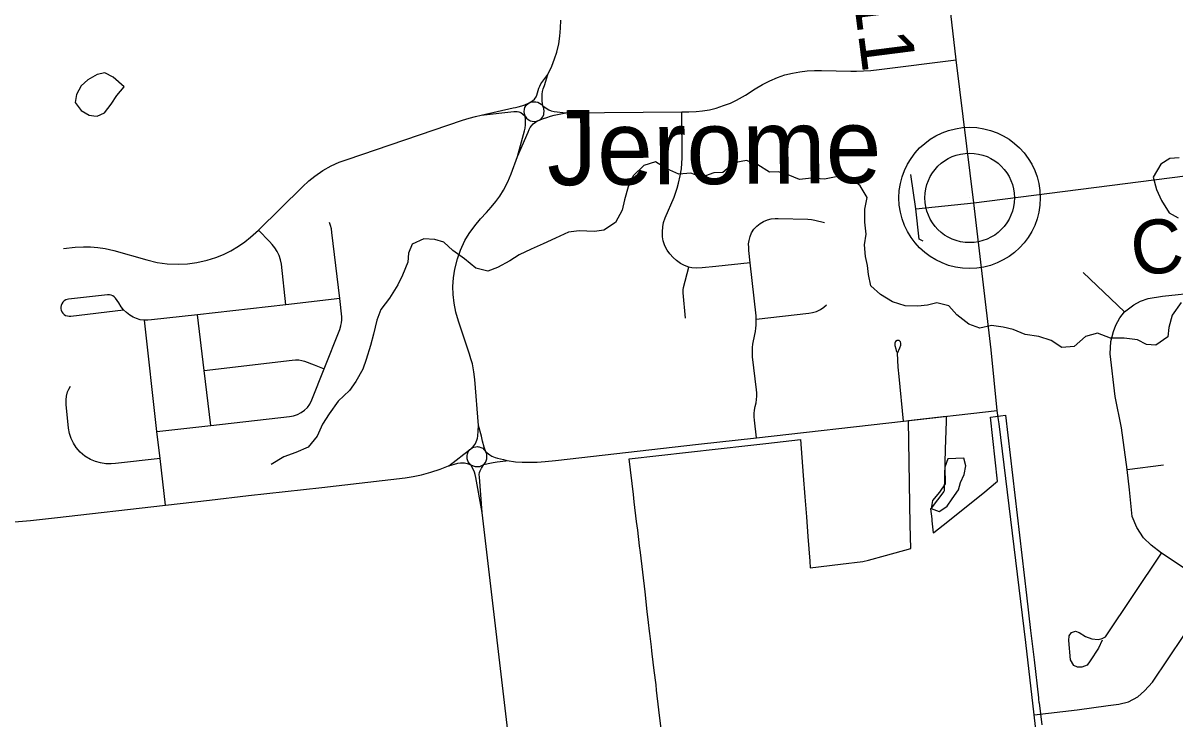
# Model space of a CAD drawing. Extents: x 114604 to 551442, y 316898 to 567001.
# Drawn here: x 151561 to 157965, y 458413 to 462283 of the extents above; entities that cross this region are included whole.
import ezdxf

# ---------------------------------------------------------------- set-up
doc = ezdxf.new("R2010")
doc.units = 0
for name, color, linetype in [('_CIVIL_CONSTRUCTION', 7, 'Continuous'), ('GE_P_Alignment_1000_Cardinal_Points', 7, 'Continuous'), ('GE_P_Alignment_100_Stations', 7, 'Continuous'), ('GE_P_Alignment_500_Bearings', 7, 'Continuous'), ('GE_X_Alignment', 7, 'Continuous'), ('MT_X_Edge_Line', 7, 'Continuous'), ('PM_P_Cells', 7, 'Continuous'), ('PM_P_CL_Double_Solid', 7, 'Continuous'), ('PM_X_Dotted_Line', 7, 'Continuous')]:
    doc.layers.add(name, color=color, linetype=linetype)

msp = doc.modelspace()

# ---------------------------------------------------------------- linework, layer by layer
at = {"layer": 'GE_P_Alignment_1000_Cardinal_Points'}
for p, q in [((156525, 461249.5), (156496.6, 461440.7)), ((156525, 461249.5), (156847.4, 461283)), ((157684.7, 460676.4), (157454.4, 460895.6)), ((157699.4, 459801), (157900, 459826.3))]:
    msp.add_line(p, q, dxfattribs=at)
for points in [[(155603.7, 460948.8), (155413, 460929.4), (155335.9, 460921.5), (155306.1, 460920.8), (155279.9, 460922.1), (155262.4, 460925.1), (155238.2, 460934.6), (155215.5, 460946.8), (155193.3, 460962.1), (155175.2, 460979.4), (155157.1, 460999.8), (155141.5, 461020.7), (155128.5, 461044.3), (155119, 461072), (155115.8, 461095.1), (155115.1, 461122.3), (155116.9, 461150), (155121.9, 461174.2), (155130.9, 461199.5), (155179.9, 461314.4), (155189, 461337.6), (155198, 461364.4), (155205.5, 461392.7), (155214.5, 461432.8), (155220.9, 461471.9), (155224.2, 461503.8), (155225.6, 461531.5), (155222.6, 461789.9)], [(156565.8, 461070.8), (156542.2, 461081.7), (156525, 461249.5)], [(152305.6, 460011.8), (152605, 460045.3), (153042.1, 460094.3), (153065.2, 460098.2), (153086.9, 460105.5), (153107.1, 460116.5), (153126.3, 460129.8), (153142.7, 460145.5), (153155.8, 460164.5), (153167, 460186.8), (153235.5, 460360.4), (153321.7, 460578.8), (153328.2, 460599.4), (153328.5, 460600.3), (153331.4, 460616.8), (153333.1, 460632.9), (153333.3, 460649.6), (153321.5, 460750.7), (153278.6, 461118.1), (153275.3, 461139.1), (153271, 461156.7), (153264.9, 461173.1)], [(155638.8, 459976.7), (155627.5, 460074.7), (155626.1, 460092.9), (155625.9, 460111), (155627.7, 460129.8), (155631.8, 460150.1), (155636.3, 460171.6), (155638.6, 460190.1), (155640, 460207.6), (155639.8, 460225.7), (155638.2, 460244.2), (155616.8, 460427.7), (155615.8, 460444.3), (155615.7, 460460.6), (155616.4, 460479.1), (155618.5, 460497.5), (155629.1, 460551), (155632.4, 460568.3), (155635.3, 460585.8), (155636.7, 460603.6), (155637.2, 460619.9), (155637.1, 460635.9), (155635.7, 460654.6), (155603.7, 460948.8), (155596.1, 461018.4), (155595.1, 461035.6), (155594.9, 461054.4), (155597.6, 461074.1), (155602.6, 461095.9), (155610.8, 461116.6), (155623.2, 461136), (155639.7, 461153.3), (155658.6, 461168.5), (155677.6, 461180), (155699.9, 461188.8), (155720.2, 461193.9), (155742.3, 461196.5), (155758, 461196.6), (155924.5, 461191.7), (155944.2, 461190.3), (155963, 461187.4), (156017.1, 461174.6)], [(153022.8, 460716.3), (152997.4, 460941.8), (152992.9, 460966.2), (152985.3, 460989.6), (152974.8, 461012.2), (152961.9, 461032.3), (152946.8, 461052.2), (152931.7, 461068.9), (152870.8, 461132.2)], [(155243.7, 460642.7), (155230.9, 460783.1), (155231.1, 460798.8), (155232.8, 460812.7), (155262.4, 460925.1)], [(153321.5, 460750.7), (153022.8, 460716.3), (152531, 460660.8), (152276, 460632.2), (152255.5, 460631.1), (152236.6, 460630.9), (152213.4, 460633.4), (152192.9, 460639.7), (152173.7, 460647.9), (152155.1, 460658.2), (152135.8, 460672.5), (152120.6, 460687.5), (152107, 460704.2), (152093.1, 460726.3), (152076.1, 460753.4), (152068.6, 460761.1), (152060.5, 460766.7), (152051.1, 460770.7), (152041.6, 460771.6), (152031.2, 460771.2), (151813.9, 460746.8), (151800.2, 460744), (151790.1, 460738.8), (151782.4, 460731.1), (151776.5, 460721.6), (151773.4, 460713), (151771.8, 460703.3), (151771.8, 460694.5), (151773.2, 460686.1), (151776.6, 460677), (151782.6, 460668.9), (151789.7, 460662.2), (151798.4, 460657.2), (151807.9, 460654.6), (151818.6, 460653), (151826.4, 460653.4), (152120.6, 460687.5)], [(158310.8, 459054), (158188.7, 459137.4), (157890.6, 459335.4), (157831.5, 459378.7), (157789.7, 459420.6), (157752.8, 459477.9), (157727.4, 459539.1), (157711, 459686.8), (157699.4, 459801), (157668.2, 460031.9), (157632.4, 460206.3), (157603.9, 460444), (157607.2, 460511.2), (157622.9, 460567.6), (157635.5, 460602.5), (157658.1, 460643.4), (157684.7, 460676.4), (157735.1, 460715.6), (157772.8, 460736.7), (157816.5, 460751), (157894.9, 460764.5), (158105, 460786.4), (158299.6, 460811.7)], [(155637.1, 460635.9), (155929.2, 460670.4), (155949.9, 460674.2), (155971.9, 460679.8), (155994.7, 460689.9), (156013, 460702.4), (156027.3, 460716.6)], [(152605, 460045.3), (152568.2, 460351.2), (152531, 460660.8)], [(152352.9, 459601.7), (152322.9, 459861.7), (152305.6, 460011.8), (152236.6, 460630.9)], [(156455.2, 460069.7), (156432.3, 460317.7), (156425.7, 460369.7), (156422, 460446.9), (156435.6, 460477.1), (156440.1, 460492.6), (156441.2, 460503), (156438.8, 460510.4), (156431.4, 460517.1), (156420, 460517.7), (156411.4, 460511.8), (156407.6, 460503.4), (156408.1, 460489.4), (156412.9, 460471.5), (156417.2, 460452.6)], [(152568.2, 460351.2), (153057.6, 460409), (153075.7, 460410.2), (153094.1, 460409.8), (153110.6, 460407), (153126.8, 460402.6), (153179.5, 460382.5), (153235.5, 460360.4)], [(152322.9, 459861.7), (152075.9, 459834.4), (152050.6, 459832.4), (152021.8, 459832.6), (151992.4, 459836.4), (151964.9, 459843.9), (151937.3, 459855), (151905.6, 459873.7), (151879.2, 459896.9), (151857, 459922.9), (151841.4, 459946.7), (151828.6, 459972.8), (151819.9, 460000.6), (151815.1, 460029.9), (151801.5, 460161.9), (151800.4, 460188.1), (151802.5, 460208.4), (151808.7, 460231.4), (151815.8, 460247.7), (151824.7, 460264)], [(157560.6, 458851.7), (157539.1, 458805.8), (157493.8, 458735.8), (157476.3, 458711.8), (157446.5, 458701.5), (157422.6, 458700.7), (157401.7, 458709.9), (157384.4, 458741), (157375.4, 458848.8), (157376.9, 458874.4), (157389.6, 458893.6), (157411.1, 458901.7), (157432.7, 458893.6), (157467, 458870.9), (157501.9, 458857.7), (157537, 458855.1), (157559.5, 458859.8), (157578.2, 458869.6), (157890.6, 459335.4)], [(157181.9, 458436.4), (157420.7, 458462.9), (157593.3, 458487.6), (157652.7, 458495.1), (157705.5, 458508.6), (157757.3, 458535.8), (157795.6, 458569.6), (157840.5, 458616.9), (158188.7, 459137.4)]]:
    msp.add_lwpolyline(points, dxfattribs=at)
at = {"layer": 'GE_P_Alignment_100_Stations'}
msp.add_lwpolyline([(155119.4, 458267.3), (155096.2, 458464), (155083.3, 458573.2), (155079.9, 458602), (155070.3, 458682.4), (155059.4, 458775.1), (155057.4, 458791.7), (155054.7, 458814.6), (155046.1, 458887.7), (155044.5, 458900.9), (155038.9, 458948.7), (155031.6, 459010.2), (155018.7, 459119.5), (155005.8, 459228.6), (154992.9, 459337.9), (154988.4, 459375.7), (154978.2, 459462), (154972.3, 459511.7), (154959.4, 459621), (154954.7, 459660.6), (154931.3, 459859.2), (155590.8, 459933.7), (155690.1, 459945.1), (155882.4, 459966.6), (155897.8, 459767), (155907, 459647.3), (155915.5, 459537.6), (155923.9, 459427.8), (155934.6, 459289.9), (155937.3, 459254.2), (156104.5, 459273.1), (156229.6, 459288), (156260.8, 459296.5), (156355.5, 459322.4), (156497.2, 459361.1), (156493.5, 459492), (156483.1, 460073), (156693.2, 460097.1), (156692.1, 460067.6), (156687.7, 459913.1), (156680.8, 459681.2), (156680.7, 459677.9), (156609.2, 459584.9), (156606.4, 459581.2), (156612.4, 459526.7), (156613.8, 459514.1), (156621.1, 459447.7), (156624.1, 459450.1), (156675.2, 459490.7), (156897.4, 459667.4), (156978.9, 459735), (156938.3, 460091.1), (157022, 460102.1), (157139.1, 459102.2), (157162.2, 458905.6), (157181.1, 458740.9), (157205.4, 458529.7), (157206.6, 458519.4), (157207.9, 458507.8), (157208.1, 458506.5), (157208.4, 458505.1), (157208.7, 458503.6), (157209.1, 458502.2), (157224.7, 458380.5)], dxfattribs=at)
at = {"layer": 'GE_P_Alignment_500_Bearings'}
for p, q in [((156847.4, 461283), (158290.4, 461467.8)), ((156984, 460075.8), (156975.4, 460128.8)), ((154045.7, 459910.7), (154049.9, 459915.3)), ((154051.4, 459826.4), (154042.9, 459834.5))]:
    msp.add_line(p, q, dxfattribs=at)
for points in [[(156975.4, 460128.8), (156942.7, 460466.5), (156847.4, 461283), (156749.1, 462078.5), (156500.8, 464238.6), (156474.2, 464542.1), (156172.8, 467144.1)], [(154479.2, 461997.6), (154500.3, 462044.1), (154515.9, 462083.9), (154528.2, 462121.8), (154539.1, 462168.1), (154545.6, 462210.6), (154549.9, 462255.3), (154550.4, 462298.6)], [(154579.2, 461784.2), (155222.6, 461789.9), (155261.7, 461789.8), (155303.8, 461791.6), (155338, 461794.6), (155376.4, 461801), (155413.8, 461810.7), (155455.9, 461824.1), (155493.7, 461838.4), (155526.4, 461853.7), (155577.3, 461882.6), (155630.9, 461918.2), (155672.5, 461942.4), (155712.1, 461962.4), (155754.6, 461980.5), (155796.2, 461994.4), (155838.8, 462005), (155878.6, 462012.8), (155920.3, 462017.8), (155960.5, 462020), (156000.4, 462019.8), (156162.5, 462015.4), (156194.4, 462015.2), (156232.4, 462016.9), (156274.5, 462020), (156321, 462025.7), (156749.1, 462078.5)], [(154374.8, 461839.9), (154392.5, 461850), (154404.2, 461859.9), (154413.2, 461872.6), (154417.8, 461882.5), (154421.4, 461894.6), (154425, 461908.6), (154429.3, 461921.7), (154433.7, 461932.7), (154440.5, 461945.9), (154479.2, 461997.6)], [(154450.1, 461822.5), (154446.9, 461849.7), (154446.5, 461870.8), (154447.2, 461887.4), (154449.5, 461902.1), (154453.2, 461917.2), (154459.6, 461936.4), (154479.2, 461997.6)], [(154108.6, 461770.1), (154286.4, 461811.2), (154298.8, 461813.5), (154313.2, 461816.9), (154333.7, 461823), (154351.5, 461829), (154374.8, 461839.9)], [(154108.6, 461770.1), (154289.8, 461791.5), (154307.3, 461792.2), (154318.3, 461790.2), (154329.2, 461785), (154340.4, 461776.7), (154351.9, 461765.3)], [(154351.9, 461765.3), (154348.3, 461777.9), (154347.4, 461790.5), (154348.4, 461802.9), (154348.5, 461804), (154351.2, 461813.7), (154356.3, 461823.1), (154365.1, 461832.7), (154374.8, 461839.9)], [(154374.8, 461839.9), (154387.4, 461844.3), (154399.8, 461846), (154411.8, 461845.7), (154420.9, 461843.5), (154422.2, 461843.1), (154432.2, 461838.3), (154441.2, 461831.7), (154450.1, 461822.5)], [(154429.8, 461742.7), (154441.4, 461750.9), (154450.7, 461761.8), (154455.9, 461775.5), (154456.6, 461781.3), (154457.7, 461791.7), (154455.9, 461807.2), (154450.1, 461822.5)], [(154450.1, 461822.5), (154469.2, 461809.5), (154484.1, 461800.3), (154497.6, 461794.5), (154513.9, 461791.4), (154579.2, 461784.2)], [(151787, 461030.2), (151850.6, 461036.6), (151897, 461039.3), (151936.8, 461038.7), (151976.7, 461035.2), (152018.7, 461028.8), (152065.5, 461018.3), (152249.5, 460966.5), (152307.2, 460952.4), (152362.1, 460944.8), (152424.4, 460942), (152475.5, 460944.1), (152527.5, 460951.2), (152585.5, 460963.9), (152632.7, 460978.7), (152675.2, 460995.9), (152717.2, 461016.9), (152759.7, 461042), (152793.7, 461066.6), (152825.4, 461092.6), (152870.8, 461132.2), (153115.2, 461373.2), (153149.7, 461404.8), (153183.2, 461431.8), (153228.4, 461462.6), (153274.6, 461488.7), (153319.5, 461508.7), (153341.4, 461516.8), (153363.4, 461525), (154004.7, 461743.4), (154041.2, 461755), (154076.1, 461763.6), (154108.6, 461770.1)], [(154310.1, 461541.7), (154348.6, 461683.4), (154352.1, 461698.7), (154355, 461717.2), (154355.1, 461731.6), (154354.4, 461747.9), (154351.9, 461765.3)], [(154310.1, 461541.7), (154368.4, 461677.1), (154374, 461690.4), (154380.1, 461701.9), (154387.5, 461711.3), (154396.7, 461722), (154409.7, 461731.3), (154429.8, 461742.7)], [(154351.9, 461765.3), (154359.9, 461754.8), (154368.7, 461746.9), (154379.2, 461740.5), (154379.6, 461740.2), (154392, 461737.1), (154404.5, 461736.1), (154416, 461737.5), (154429.8, 461742.7)], [(154429.8, 461742.7), (154453.6, 461752.3), (154472.2, 461758.6), (154494.1, 461764.9), (154514.5, 461770), (154579.2, 461784.2)], [(154092.9, 460044.8), (154073.1, 460300.2), (154068.1, 460343), (154059, 460388.2), (154050.8, 460414.8), (154042.7, 460441.3), (153981.8, 460625.9), (153967.9, 460675), (153958, 460725), (153952.1, 460773.4), (153951, 460817.9), (153954.6, 460865.5), (153962.1, 460914.8), (153976.8, 460971.3), (153993.9, 461020.7), (154018.1, 461073.3), (154040.9, 461112.4), (154072.3, 461156.3), (154103.8, 461194.7), (154137, 461229.9), (154163.9, 461259.6), (154190.4, 461291.2), (154212.2, 461320.9), (154233, 461353.9), (154256.1, 461400.4), (154274.1, 461445.1), (154310.1, 461541.7)], [(154249.6, 459850), (154252, 459849.7), (154299.3, 459843.5), (154336.2, 459841.2), (154379.9, 459840.2), (154420, 459840.9), (154464.1, 459844.8), (154520.9, 459851.1), (155315.7, 459940.4), (155638.8, 459976.7), (156455.2, 460069.7), (156975.4, 460128.8)], [(158367.6, 455397.8), (157738.3, 455843.4), (157641.5, 455924.6), (157577.9, 455992.9), (157523.9, 456065.3), (157493.4, 456117.1), (157467.2, 456182.9), (157444.9, 456251.7), (157432.9, 456301.2), (157424.4, 456349.4), (157391.8, 456602.7), (157302.2, 457384.2), (157242.3, 457899.2), (157181.9, 458436.4), (157135.5, 458838), (156987.4, 460054.6), (156984, 460075.8)], [(154049.9, 459915.3), (154066, 459930.9), (154074.4, 459942), (154080.1, 459953.2), (154084.4, 459963.4), (154087.1, 459973.7), (154088.9, 459985.1), (154092.9, 460044.8)], [(154134, 459899.1), (154125.1, 459923.9), (154115.9, 459957.9), (154109.5, 459985.2), (154092.9, 460044.8)], [(153927.9, 459820.8), (153928.1, 459821.2), (153968.3, 459852.4), (154010.8, 459885.4), (154049.9, 459915.3)], [(154042.9, 459834.5), (154036.6, 459843.4), (154032.2, 459854), (154030.9, 459860.1), (154029.8, 459865), (154029.6, 459876.5), (154031.5, 459888), (154035.7, 459898.2), (154041.5, 459906.1), (154045.7, 459910.7)], [(154049.9, 459915.3), (154058.2, 459920.5), (154067.7, 459924.4), (154077.7, 459926.8), (154086.8, 459927.6), (154092.5, 459926.9), (154096.3, 459926.5), (154107, 459923.4), (154116.9, 459918), (154125.6, 459910.5), (154134, 459899.1)], [(154123.4, 459828.7), (154131.9, 459839.5), (154136.4, 459848.8), (154139.3, 459859.7), (154139.6, 459863.9), (154140.4, 459873), (154138.8, 459886.2), (154134, 459899.1)], [(154134, 459899.1), (154156.1, 459881.1), (154166.7, 459875), (154176.2, 459870.4), (154185.9, 459867.4), (154198.9, 459864.1), (154231.5, 459855.3), (154245.7, 459851.4), (154249.6, 459850)], [(151513.3, 459508.4), (151603, 459517.3), (151735.7, 459531.3), (152352.9, 459601.7), (152434.8, 459610.8), (152597.1, 459628.8), (152814.5, 459655.5), (153222.8, 459701), (153684.8, 459754.5), (153730.9, 459761.5), (153776.2, 459771), (153828.1, 459784.9), (153880.7, 459802.1), (153927.2, 459820.4)], [(153927.2, 459820.4), (153927.9, 459820.8), (153928.3, 459820.8), (153977.6, 459834.6), (153993.2, 459837.6), (154004.2, 459838), (154014.7, 459836.9), (154031, 459833.2), (154051.4, 459826.4)], [(154051.4, 459826.4), (154063.8, 459820.3), (154075.3, 459817.2), (154087.1, 459816.2), (154088.1, 459816.2), (154100.8, 459817.7), (154112.1, 459821.8), (154123.4, 459828.7)], [(154114, 459561.5), (154078.9, 459755.3), (154074.8, 459772.2), (154070.2, 459786.2), (154063.4, 459801.8), (154051.4, 459826.4)], [(154114, 459561.5), (154097.9, 459756.9), (154097.6, 459772.8), (154099.2, 459782.8), (154103, 459793.6), (154110.2, 459807), (154123.4, 459828.7)], [(154123.4, 459828.7), (154146.6, 459833.4), (154175.6, 459839.1), (154197.4, 459842.6), (154244.7, 459848.7), (154249.6, 459850)], [(154304, 457891.8), (154277.8, 458157), (154114, 459561.5)]]:
    msp.add_lwpolyline(points, dxfattribs=at)
at = {"layer": 'GE_X_Alignment'}
for radius in [392.9, 249]:
    msp.add_circle((156823.2, 461310.9), radius, dxfattribs=at)
at = {"layer": 'MT_X_Edge_Line'}
for points in [[(152124.2, 461928.5), (152061.8, 461982.2), (152015.6, 462006), (151973.5, 461997.8), (151921.6, 461967.5), (151883.7, 461933.2), (151857.9, 461885), (151852.1, 461840.9), (151884.4, 461797), (151928.7, 461771.2), (151954.6, 461767.8)], [(151954.6, 461767.8), (151972.8, 461765.4), (152014.7, 461783.6), (152050.6, 461831.9), (152082.4, 461880.2), (152124.2, 461928.5)], [(156701.6, 459860), (156685.8, 459813.9), (156686.3, 459719.6), (156656.5, 459673.4), (156616.7, 459627.1), (156608.9, 459582.9), (156653.1, 459567.1), (156674.7, 459580.4)], [(156674.7, 459580.4), (156699, 459595.4), (156726.8, 459637.7), (156760.6, 459688), (156772.4, 459728.1), (156792.2, 459772.3), (156802, 459820.5), (156791.8, 459862.5), (156701.6, 459860)]]:
    msp.add_lwpolyline(points, dxfattribs=at)
at = {"layer": 'PM_P_Cells'}
for points in [[(157987.2, 461534.5), (157935.1, 461530.2), (157885.2, 461497.8), (157843.5, 461425.5), (157861.9, 461357.4), (157890.3, 461295.4), (157932.7, 461227.5), (157982.9, 461199.8)], [(157999.5, 460728.8), (157949.7, 460658.4), (157930.1, 460590.2), (157924.3, 460538), (157858.4, 460491.6), (157806.3, 460495.3), (157756.1, 460521.1), (157681.9, 460530.7), (157605.8, 460530.3), (157533.5, 460558), (157467.5, 460539.6), (157403.6, 460485.1), (157335.5, 460478.8), (157277.2, 460518.5), (157207, 460540.2), (157132.8, 460551.8), (157064.5, 460579.5), (157010.3, 460591.3), (156944.2, 460600.9), (156880.1, 460586.5), (156817.9, 460608.3), (156751.5, 460660), (156707.1, 460709.9), (156640.9, 460727.6), (156588.9, 460713.3), (156534.8, 460709), (156464.7, 460710.6), (156394.4, 460732.3), (156328.1, 460774), (156273.7, 460821.8), (156261.4, 460883.9), (156255.1, 460933.9), (156244.8, 460984), (156238.5, 461050.1), (156248.2, 461108.3), (156239.8, 461176.4), (156241.4, 461248.5), (156253.1, 461312.7), (156214.7, 461378.6), (156160.4, 461422.4), (156090.2, 461430.1), (156016.1, 461415.7), (155944, 461421.3), (155877.9, 461412.9), (155813.6, 461438.6), (155761.5, 461456.4), (155711.4, 461454.1), (155645, 461493.8), (155582.8, 461519.6), (155514.7, 461505.2), (155450.9, 461452.7), (155400.8, 461450.5), (155334.8, 461426.1), (155272.6, 461447.8), (155206.5, 461443.4), (155140.2, 461473.1), (155077.9, 461510.9), (155011.9, 461490.5), (154952.1, 461434.1), (154924.3, 461371.8), (154904.7, 461299.6), (154891, 461243.4), (154855.3, 461173.1), (154789.4, 461130.7), (154737.3, 461124.4), (154653.1, 461127.9), (154593.1, 461119.6), (154521.1, 461087.2), (154453.1, 461054.7), (154385.2, 461026.3), (154319.2, 460993.9), (154267.3, 460961.6), (154199.4, 460923.2), (154145.4, 460902.8), (154079.1, 460920.5), (154014.8, 460972.3), (153950.4, 461018.1), (153900.1, 461063.9), (153849.9, 461079.7), (153789.8, 461083.4), (153723.8, 461053), (153704, 461002.8)], [(153704, 461002.8), (153700.3, 460952.7), (153670.6, 460880.4), (153644.8, 460828.1), (153599.1, 460753.7), (153549.4, 460689.4), (153527.6, 460631.1), (153510, 460552.9), (153492.3, 460490.7), (153468.7, 460412.4), (153450.9, 460358.2), (153411.2, 460289.8), (153375.4, 460239.6), (153313.6, 460181.1), (153263.9, 460110.7), (153226.1, 460052.4), (153196.4, 459986.1), (153146.7, 459923.8), (153078.7, 459895.3), (153010.7, 459870.9), (152940.8, 459828.5)]]:
    msp.add_lwpolyline(points, dxfattribs=at)
at = {"layer": 'PM_X_Dotted_Line'}
msp.add_line((156823.2, 461310.9), (156823.2, 461310.9), dxfattribs=at)

# ---------------------------------------------------------------- texts
at = {"layer": '_CIVIL_CONSTRUCTION'}
msp.add_text('Jerome', height=417.01, rotation=0.41209, dxfattribs=at).set_placement((154475.1, 461380.9))
at = {"layer": 'PM_P_CL_Double_Solid'}
for s, rotation, p in [('C-11', 277.28228, (156120.6, 462866.2)), ('C-13', 6.94221, (157737, 460873.5))]:
    msp.add_text(s, height=300, rotation=rotation, dxfattribs=at).set_placement(p)

doc.saveas('drawing.dxf')
